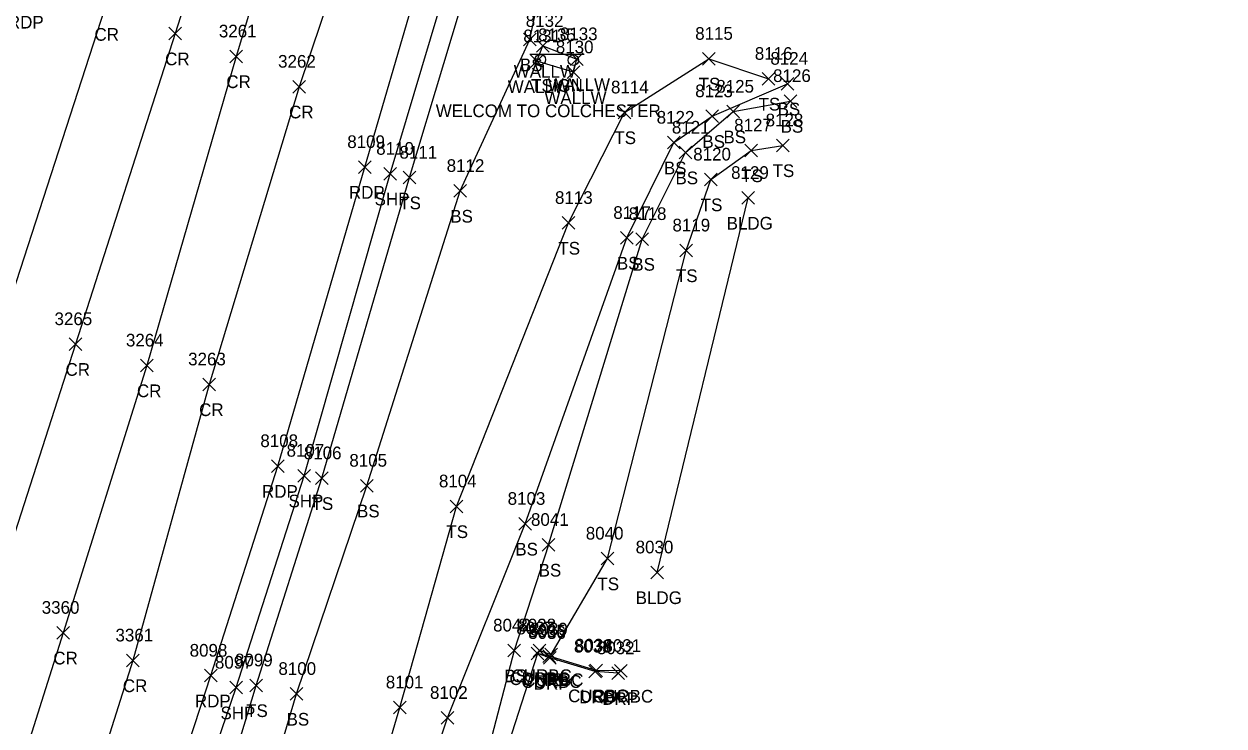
# Model space of a CAD drawing. Extents: x 1462089 to 1464015, y 730534 to 736144.
# Drawn here: x 1463030.4 to 1463219.8, y 732795.9 to 732906.7 of the extents above; entities that cross this region are included whole.
import ezdxf

# ---------------------------------------------------------------- set-up
doc = ezdxf.new("R2010")
doc.units = 0
for name, color, linetype in [('L_A', 7, 'Continuous'), ('L_I', 7, 'Continuous'), ('L_TIC', 7, 'Continuous'), ('LBC', 7, 'Continuous'), ('LELB', 7, 'Continuous'), ('LW', 7, 'Continuous'), ('P_A', 7, 'Continuous'), ('P_I', 7, 'Continuous'), ('P_TIC', 7, 'Continuous'), ('PET', 7, 'Continuous'), ('PRC', 7, 'Continuous'), ('PSP', 7, 'Continuous'), ('R_A', 7, 'Continuous'), ('R_I', 7, 'Continuous'), ('R_TIC', 7, 'Continuous'), ('RC', 7, 'Continuous'), ('RDP', 7, 'Continuous'), ('S_A', 7, 'Continuous'), ('S_C', 7, 'Continuous'), ('S_I', 7, 'Continuous'), ('SSGN', 7, 'Continuous')]:
    doc.layers.add(name, color=color, linetype=linetype)

msp = doc.modelspace()

# ---------------------------------------------------------------- linework, layer by layer
at = {"layer": 'L_TIC'}
for points in [[(1463109.23, 732903.2), (1463111.23, 732905.2)], [(1463111.23, 732903.2), (1463109.23, 732905.2)], [(1463111.28, 732902.19), (1463113.28, 732904.19)], [(1463113.28, 732902.19), (1463111.28, 732904.19)], [(1463110.32, 732899.77), (1463112.32, 732901.77)], [(1463112.32, 732899.77), (1463110.32, 732901.77)], [(1463116.66, 732900.1), (1463118.66, 732902.1)], [(1463118.66, 732900.1), (1463116.66, 732902.1)], [(1463116.66, 732900.1), (1463118.66, 732902.1)], [(1463118.66, 732900.1), (1463116.66, 732902.1)], [(1463137.46, 732900.16), (1463139.46, 732902.16)], [(1463139.46, 732900.16), (1463137.46, 732902.16)], [(1463116.11, 732898.03), (1463118.11, 732900.03)], [(1463118.11, 732898.03), (1463116.11, 732900.03)], [(1463116.11, 732898.03), (1463118.11, 732900.03)], [(1463118.11, 732898.03), (1463116.11, 732900.03)], [(1463146.92, 732897), (1463148.92, 732899)], [(1463148.92, 732897), (1463146.92, 732899)], [(1463149.9, 732896.23), (1463151.9, 732898.23)], [(1463151.9, 732896.23), (1463149.9, 732898.23)], [(1463150.38, 732893.5), (1463152.38, 732895.5)], [(1463152.38, 732893.5), (1463150.38, 732895.5)], [(1463124.16, 732891.7), (1463126.16, 732893.7)], [(1463126.16, 732891.7), (1463124.16, 732893.7)], [(1463138.03, 732891.1), (1463140.03, 732893.1)], [(1463140.03, 732891.1), (1463138.03, 732893.1)], [(1463141.35, 732891.82), (1463143.35, 732893.82)], [(1463143.35, 732891.82), (1463141.35, 732893.82)], [(1463131.95, 732886.93), (1463133.95, 732888.93)], [(1463133.95, 732886.93), (1463131.95, 732888.93)], [(1463133.78, 732885.36), (1463135.78, 732887.36)], [(1463135.78, 732885.36), (1463133.78, 732887.36)], [(1463144.18, 732885.7), (1463146.18, 732887.7)], [(1463146.18, 732885.7), (1463144.18, 732887.7)], [(1463149.14, 732886.5), (1463151.14, 732888.5)], [(1463151.14, 732886.5), (1463149.14, 732888.5)], [(1463090.21, 732881.41), (1463092.21, 732883.41)], [(1463092.21, 732881.41), (1463090.21, 732883.41)], [(1463137.8, 732881.11), (1463139.8, 732883.11)], [(1463139.8, 732881.11), (1463137.8, 732883.11)], [(1463098.23, 732879.31), (1463100.23, 732881.31)], [(1463100.23, 732879.31), (1463098.23, 732881.31)], [(1463143.71, 732878.21), (1463145.71, 732880.21)], [(1463145.71, 732878.21), (1463143.71, 732880.21)], [(1463115.33, 732874.26), (1463117.33, 732876.26)], [(1463117.33, 732874.26), (1463115.33, 732876.26)], [(1463124.53, 732871.9), (1463126.53, 732873.9)], [(1463126.53, 732871.9), (1463124.53, 732873.9)], [(1463126.97, 732871.72), (1463128.97, 732873.72)], [(1463128.97, 732871.72), (1463126.97, 732873.72)], [(1463133.88, 732869.92), (1463135.88, 732871.92)], [(1463135.88, 732869.92), (1463133.88, 732871.92)], [(1463076.37, 732833.96), (1463078.37, 732835.96)], [(1463078.37, 732833.96), (1463076.37, 732835.96)], [(1463083.51, 732832.79), (1463085.51, 732834.79)], [(1463085.51, 732832.79), (1463083.51, 732834.79)], [(1463097.65, 732829.53), (1463099.65, 732831.53)], [(1463099.65, 732829.53), (1463097.65, 732831.53)], [(1463108.5, 732826.77), (1463110.5, 732828.77)], [(1463110.5, 732826.77), (1463108.5, 732828.77)], [(1463112.18, 732823.45), (1463114.18, 732825.45)], [(1463114.18, 732823.45), (1463112.18, 732825.45)], [(1463112.18, 732823.45), (1463114.18, 732825.45)], [(1463114.18, 732823.45), (1463112.18, 732825.45)], [(1463121.49, 732821.29), (1463123.49, 732823.29)], [(1463123.49, 732821.29), (1463121.49, 732823.29)], [(1463129.35, 732819.11), (1463131.35, 732821.11)], [(1463131.35, 732819.11), (1463129.35, 732821.11)], [(1463106.77, 732806.78), (1463108.77, 732808.78)], [(1463108.77, 732806.78), (1463106.77, 732808.78)], [(1463112.61, 732806.16), (1463114.61, 732808.16)], [(1463114.61, 732806.16), (1463112.61, 732808.16)], [(1463066.04, 732801.28), (1463068.04, 732803.28)], [(1463068.04, 732801.28), (1463066.04, 732803.28)], [(1463072.39, 732799.93), (1463074.39, 732801.93)], [(1463074.39, 732799.93), (1463072.39, 732801.93)], [(1463088.69, 732797.8), (1463090.69, 732799.8)], [(1463090.69, 732797.8), (1463088.69, 732799.8)], [(1463096.24, 732796.15), (1463098.24, 732798.15)], [(1463098.24, 732796.15), (1463096.24, 732798.15)]]:
    msp.add_lwpolyline(points, dxfattribs=at)
at = {"layer": 'LBC'}
msp.add_lwpolyline([(1463130.35, 732820.11), (1463144.71, 732879.21)], dxfattribs=at)
at = {"layer": 'LELB'}
for points in [[(1463099.52, 732725.54), (1463090.39, 732725.83), (1463071.71, 732730.83), (1463061.96, 732734.42), (1463053.75, 732738.37), (1463049.54, 732748.28), (1463053.98, 732759.13), (1463067.04, 732802.28), (1463077.37, 732834.96), (1463091.21, 732882.41), (1463107.49, 732936.45), (1463118.99, 732975.78), (1463128.86, 733001.72), (1463140.61, 733012.55), (1463158.88, 733013.28), (1463164.61, 733011.45), (1463176.53, 733007.07)], [(1463081.59, 732737.91), (1463080.73, 732736.57), (1463079.99, 732736.2), (1463079.78, 732738.95), (1463071.19, 732740.69), (1463060.99, 732743.61), (1463059.6, 732754.36), (1463073.39, 732800.93), (1463084.51, 732833.79), (1463099.23, 732880.31), (1463110.23, 732904.2), (1463113.78, 732921.16), (1463121.57, 732934.59), (1463130.22, 732951.64), (1463142.14, 732975.28), (1463157.43, 733005.45), (1463158.45, 733004.91), (1463161.27, 732990.75)], [(1463071.19, 732740.69), (1463076.17, 732752.81), (1463089.69, 732798.8), (1463098.65, 732830.53), (1463116.33, 732875.26), (1463125.16, 732892.7), (1463138.46, 732901.16), (1463147.92, 732898)], [(1463113.18, 732824.45), (1463107.77, 732807.78), (1463100.66, 732780.53), (1463088.45, 732739.36), (1463091.61, 732736.41), (1463081.59, 732737.91), (1463080.6, 732747.43), (1463097.24, 732797.15), (1463109.5, 732827.77), (1463125.53, 732872.9), (1463132.95, 732887.93), (1463139.03, 732892.1), (1463150.9, 732897.23)], [(1463113.18, 732824.45), (1463127.97, 732872.72), (1463134.78, 732886.36), (1463142.35, 732892.82), (1463151.38, 732894.5)], [(1463113.61, 732807.16), (1463122.49, 732822.29), (1463134.88, 732870.92), (1463138.8, 732882.11), (1463145.18, 732886.7), (1463150.14, 732887.5)]]:
    msp.add_lwpolyline(points, dxfattribs=at)
at = {"layer": 'LW'}
for points in [[(1463117.11, 732899.03), (1463111.32, 732900.77), (1463112.28, 732903.19), (1463117.66, 732901.1)], [(1463117.11, 732899.03), (1463117.66, 732901.1)]]:
    msp.add_lwpolyline(points, dxfattribs=at)
at = {"layer": 'P_TIC'}
for points in [[(1463053.22, 732904.14), (1463055.22, 732906.14)], [(1463055.22, 732904.14), (1463053.22, 732906.14)], [(1463062.88, 732900.54), (1463064.88, 732902.54)], [(1463064.88, 732900.54), (1463062.88, 732902.54)], [(1463072.8, 732895.76), (1463074.8, 732897.76)], [(1463074.8, 732895.76), (1463072.8, 732897.76)], [(1463083.18, 732883.08), (1463085.18, 732885.08)], [(1463085.18, 732883.08), (1463083.18, 732885.08)], [(1463087.19, 732882.02), (1463089.19, 732884.02)], [(1463089.19, 732882.02), (1463087.19, 732884.02)], [(1463037.5, 732855.13), (1463039.5, 732857.13)], [(1463039.5, 732855.13), (1463037.5, 732857.13)], [(1463048.78, 732851.76), (1463050.78, 732853.76)], [(1463050.78, 732851.76), (1463048.78, 732853.76)], [(1463058.6, 732848.78), (1463060.6, 732850.78)], [(1463060.6, 732848.78), (1463058.6, 732850.78)], [(1463069.46, 732835.88), (1463071.46, 732837.88)], [(1463071.46, 732835.88), (1463069.46, 732837.88)], [(1463073.6, 732834.37), (1463075.6, 732836.37)], [(1463075.6, 732834.37), (1463073.6, 732836.37)], [(1463035.58, 732809.58), (1463037.58, 732811.58)], [(1463037.58, 732809.58), (1463035.58, 732811.58)], [(1463046.56, 732805.21), (1463048.56, 732807.21)], [(1463048.56, 732805.21), (1463046.56, 732807.21)], [(1463058.87, 732802.81), (1463060.87, 732804.81)], [(1463060.87, 732802.81), (1463058.87, 732804.81)], [(1463062.86, 732800.92), (1463064.86, 732802.92)], [(1463064.86, 732800.92), (1463062.86, 732802.92)]]:
    msp.add_lwpolyline(points, dxfattribs=at)
at = {"layer": 'PET'}
msp.add_lwpolyline([(1463023.48, 732671), (1463036.19, 732713.31), (1463039.97, 732724.95), (1463046.42, 732748.22), (1463045.94, 732761.16), (1463059.87, 732803.81), (1463070.46, 732836.88), (1463084.18, 732884.08), (1463100.27, 732939.23), (1463111.27, 732977.09), (1463121.46, 733012.56), (1463135.84, 733063.71), (1463147.86, 733108.52), (1463159.44, 733157.54), (1463168.48, 733199.6), (1463175.72, 733236.25), (1463184.37, 733283.25), (1463191.27, 733323.49), (1463191.08, 733323.84), (1463204.04, 733400.9), (1463213.28, 733462.86)], dxfattribs=at)
at = {"layer": 'PRC'}
for points in [[(1463173.05, 733431.97), (1463166.54, 733387.93), (1463158.95, 733340.73), (1463152.26, 733304.55), (1463143.59, 733257.28), (1463135.29, 733220.7), (1463120.9, 733164.91), (1463101.36, 733098.43), (1463088.62, 733051.16), (1463070, 732996.41), (1463055.29, 732948.06), (1463043.07, 732909.01), (1463027.36, 732860.42), (1463013.91, 732819.27), (1462999.18, 732769.26), (1462985.72, 732731.93), (1462969.44, 732677.27)], [(1463184.26, 733428.99), (1463177.5, 733386.21), (1463169.42, 733335), (1463162.87, 733301.13), (1463154.54, 733254.52), (1463145.29, 733216.48), (1463131.67, 733162.65), (1463112.82, 733093.24), (1463099.08, 733044.74), (1463082.5, 732993.09), (1463066.93, 732944.79), (1463054.22, 732905.14), (1463038.5, 732856.13), (1463025.08, 732814.55), (1463009.9, 732766.25), (1462997.49, 732727.73), (1462980.34, 732670.55), (1462968.82, 732637.25), (1462956.14, 732592.49), (1462943.23, 732555.63), (1462933.85, 732526.13), (1462921.41, 732485.16), (1462905.69, 732440.94), (1462895.98, 732404.53)], [(1463173.56, 733299.02), (1463165.51, 733252.57), (1463157.36, 733210.85), (1463147.48, 733159.84), (1463128.56, 733086.33), (1463116.13, 733039.22), (1463100.45, 732983.58), (1463087.95, 732938.84), (1463073.8, 732896.76), (1463059.6, 732849.78), (1463047.56, 732806.21), (1463032.36, 732758.17), (1463016.83, 732714.7), (1463001.87, 732663.36), (1462991.08, 732629.32), (1462977.35, 732584.7), (1462966.06, 732548.54), (1462956.48, 732518.6), (1462941.54, 732474.04), (1462928.1, 732429.75), (1462916.12, 732396.98)], [(1463154.54, 733254.52), (1463146.61, 733215.85), (1463135.44, 733161.47), (1463118.39, 733090.76), (1463105.83, 733042.87), (1463089.37, 732989.24), (1463076.43, 732943.44), (1463063.88, 732901.54), (1463049.78, 732852.76), (1463036.58, 732810.58), (1463021.66, 732763.56), (1463007.35, 732718.7), (1462991.11, 732667.44), (1462980.42, 732633.72), (1462966.43, 732588.15), (1462955.05, 732551.99), (1462945.51, 732521.94), (1462931.54, 732478.17), (1462917.14, 732435.42), (1462906.01, 732400.46)]]:
    msp.add_lwpolyline(points, dxfattribs=at)
at = {"layer": 'PSP'}
msp.add_lwpolyline([(1463046.42, 732748.22), (1463053.17, 732770.64), (1463063.86, 732801.92), (1463074.6, 732835.37), (1463088.19, 732883.02), (1463104.54, 732937.8), (1463115.69, 732976.25), (1463126.02, 733011.46), (1463140.26, 733061.84), (1463152.14, 733107.42), (1463163.97, 733156.32), (1463173.72, 733198.02), (1463181.46, 733234.06), (1463190.45, 733280.83), (1463197.61, 733321.61), (1463206.08, 733372.72), (1463210.25, 733399.69), (1463219.8, 733463.02)], dxfattribs=at)
at = {"layer": 'R_TIC'}
for points in [[(1463110.44, 732806.33), (1463112.44, 732808.33)], [(1463112.44, 732806.33), (1463110.44, 732808.33)], [(1463110.44, 732806.33), (1463112.44, 732808.33)], [(1463112.44, 732806.33), (1463110.44, 732808.33)], [(1463110.76, 732806.8), (1463112.76, 732808.8)], [(1463112.76, 732806.8), (1463110.76, 732808.8)], [(1463112.3, 732805.88), (1463114.3, 732807.88)], [(1463114.3, 732805.88), (1463112.3, 732807.88)], [(1463112.36, 732805.61), (1463114.36, 732807.61)], [(1463114.36, 732805.61), (1463112.36, 732807.61)], [(1463112.61, 732806.16), (1463114.61, 732808.16)], [(1463114.61, 732806.16), (1463112.61, 732808.16)], [(1463119.53, 732803.45), (1463121.53, 732805.45)], [(1463121.53, 732803.45), (1463119.53, 732805.45)], [(1463119.69, 732803.62), (1463121.69, 732805.62)], [(1463121.69, 732803.62), (1463119.69, 732805.62)], [(1463123.15, 732803.2), (1463125.15, 732805.2)], [(1463125.15, 732803.2), (1463123.15, 732805.2)], [(1463123.61, 732803.56), (1463125.61, 732805.56)], [(1463125.61, 732803.56), (1463123.61, 732805.56)]]:
    msp.add_lwpolyline(points, dxfattribs=at)
at = {"layer": 'RC'}
msp.add_lwpolyline([(1463124.61, 732804.56), (1463120.69, 732804.62), (1463113.3, 732806.88), (1463111.44, 732807.33), (1463111.76, 732807.8), (1463113.61, 732807.16)], dxfattribs=at)
at = {"layer": 'RDP'}
msp.add_lwpolyline([(1463124.15, 732804.2), (1463120.53, 732804.45), (1463113.36, 732806.61), (1463111.44, 732807.33), (1463102.86, 732780.7), (1463089.28, 732738.96), (1463091.96, 732737.08), (1463094.39, 732736.05), (1463107.57, 732731.18), (1463108.11, 732730.32), (1463107.72, 732729.89), (1463099.93, 732725.44), (1463090.44, 732723.63), (1463080.46, 732725.28), (1463065.83, 732729.59), (1463055.87, 732733.33), (1463050.78, 732736.98), (1463047.86, 732742.33), (1463046.55, 732746.66), (1463046.42, 732748.22)], dxfattribs=at)
at = {"layer": 'SSGN'}
for p, q in [((1463110.22, 732901.87), (1463118.82, 732901.87)), ((1463114.24, 732900.96), (1463114.24, 732900.96))]:
    msp.add_line(p, q, dxfattribs=at)
for centre in [(1463111.88, 732901.03), (1463117.1, 732900.96)]:
    msp.add_circle(centre, 0.833, dxfattribs=at)

# ---------------------------------------------------------------- texts
at = {"layer": 'L_A'}
for s, p in [('BS', (1463108.67, 732899.2)), ('WALLW', (1463107.69, 732898.19)), ('WALLW', (1463106.74, 732895.77)), ('WALLW', (1463113.08, 732896.1)), ('WALLW', (1463113.08, 732896.1)), ('TS', (1463136.87, 732896.16)), ('WALLW', (1463112.53, 732894.03)), ('WALLW', (1463112.53, 732894.03)), ('TS', (1463146.33, 732893)), ('BS', (1463149.34, 732892.23)), ('BS', (1463149.82, 732889.5)), ('TS', (1463123.57, 732887.7)), ('BS', (1463137.47, 732887.1)), ('BS', (1463140.79, 732887.82)), ('BS', (1463131.39, 732882.93)), ('BS', (1463133.22, 732881.36)), ('TS', (1463143.59, 732881.7)), ('TS', (1463148.55, 732882.5)), ('TS', (1463089.62, 732877.41)), ('TS', (1463137.21, 732877.11)), ('BS', (1463097.67, 732875.31)), ('BLDG', (1463141.3, 732874.21)), ('TS', (1463114.74, 732870.26)), ('BS', (1463123.97, 732867.9)), ('BS', (1463126.41, 732867.72)), ('TS', (1463133.29, 732865.92)), ('TS', (1463075.78, 732829.96)), ('BS', (1463082.95, 732828.79)), ('TS', (1463097.06, 732825.53)), ('BS', (1463107.94, 732822.77)), ('BS', (1463111.62, 732819.45)), ('BS', (1463111.62, 732819.45)), ('TS', (1463120.9, 732817.29)), ('BLDG', (1463126.94, 732815.11)), ('BS', (1463106.21, 732802.78)), ('TS', (1463112.02, 732802.16)), ('TS', (1463065.45, 732797.28)), ('BS', (1463071.83, 732795.93))]:
    msp.add_text(s, height=2, dxfattribs=at).set_placement(p)
at = {"layer": 'L_I'}
for s, p in [('8132', (1463109.58, 732906.19)), ('8133', (1463114.97, 732904.1)), ('8133', (1463114.97, 732904.1)), ('8115', (1463136.33, 732904.16)), ('8131', (1463109.2, 732903.77)), ('8130', (1463114.33, 732902.03)), ('8130', (1463114.33, 732902.03)), ('8116', (1463145.74, 732901)), ('8124', (1463148.2, 732900.23)), ('8126', (1463148.63, 732897.5)), ('8114', (1463123.04, 732895.7)), ('8123', (1463136.33, 732895.1)), ('8125', (1463139.66, 732895.82)), ('8122', (1463130.25, 732890.93)), ('8121', (1463132.65, 732889.36)), ('8127', (1463142.48, 732889.7)), ('8128', (1463147.45, 732890.5)), ('8111', (1463089.65, 732885.41)), ('8120', (1463136.02, 732885.11)), ('8112', (1463097.1, 732883.31)), ('8129', (1463142, 732882.21)), ('8113', (1463114.2, 732878.26)), ('8117', (1463123.4, 732875.9)), ('8118', (1463125.84, 732875.72)), ('8119', (1463132.74, 732873.92)), ('8106', (1463074.55, 732837.96)), ('8105', (1463081.74, 732836.79)), ('8104', (1463095.88, 732833.53)), ('8103', (1463106.73, 732830.77)), ('8041', (1463110.41, 732827.45)), ('8041', (1463110.41, 732827.45)), ('8040', (1463119.06, 732825.29)), ('8030', (1463126.93, 732823.11)), ('8042', (1463104.43, 732810.78)), ('8039', (1463110.26, 732810.16)), ('8099', (1463063.69, 732805.28)), ('8100', (1463070.54, 732803.93)), ('8101', (1463087.49, 732801.8)), ('8102', (1463094.47, 732800.15))]:
    msp.add_text(s, height=2, dxfattribs=at).set_placement(p)
at = {"layer": 'P_A'}
for s, p in [('RDP', (1463027.84, 732905.94)), ('CR', (1463041.51, 732904.01)), ('CR', (1463052.66, 732900.14)), ('CR', (1463062.32, 732896.54)), ('CR', (1463072.23, 732891.76)), ('RDP', (1463081.67, 732879.08)), ('SHP', (1463085.73, 732878.02)), ('CR', (1463036.94, 732851.13)), ('CR', (1463048.21, 732847.76)), ('CR', (1463058.03, 732844.78)), ('RDP', (1463067.95, 732831.88)), ('SHP', (1463072.14, 732830.37)), ('CR', (1463035.01, 732805.58)), ('CR', (1463045.99, 732801.21)), ('RDP', (1463057.36, 732798.81)), ('SHP', (1463061.4, 732796.92))]:
    msp.add_text(s, height=2, dxfattribs=at).set_placement(p)
at = {"layer": 'P_I'}
for s, p in [('3261', (1463061.14, 732904.54)), ('3262', (1463070.49, 732899.76)), ('8109', (1463081.41, 732887.08)), ('8110', (1463085.98, 732886.02)), ('3265', (1463035.2, 732859.13)), ('3264', (1463046.47, 732855.76)), ('3263', (1463056.29, 732852.78)), ('8108', (1463067.69, 732839.88)), ('8107', (1463071.83, 732838.37)), ('3360', (1463033.18, 732813.58)), ('3361', (1463044.82, 732809.21)), ('8098', (1463056.53, 732806.81)), ('8097', (1463060.52, 732804.92))]:
    msp.add_text(s, height=2, dxfattribs=at).set_placement(p)
at = {"layer": 'R_A'}
for s, p in [('CURBC', (1463107.02, 732802.33)), ('CURBC', (1463107.34, 732802.8)), ('CURBC', (1463108.89, 732801.88)), ('DRP', (1463108.93, 732802.33)), ('CURBC', (1463109.19, 732802.16)), ('DRP', (1463110.85, 732801.61)), ('CURBC', (1463116.27, 732799.62)), ('DRP', (1463118.01, 732799.45)), ('CURBC', (1463120.19, 732799.56)), ('DRP', (1463121.64, 732799.2))]:
    msp.add_text(s, height=2, dxfattribs=at).set_placement(p)
at = {"layer": 'R_I'}
for s, p in [('8037', (1463108.1, 732810.33)), ('8037', (1463108.1, 732810.33)), ('8038', (1463108.42, 732810.8)), ('8035', (1463109.96, 732809.88)), ('8036', (1463109.97, 732809.61)), ('8039', (1463110.26, 732810.16)), ('8033', (1463117.19, 732807.45)), ('8034', (1463117.35, 732807.62)), ('8031', (1463121.84, 732807.56)), ('8032', (1463120.81, 732807.2))]:
    msp.add_text(s, height=2, dxfattribs=at).set_placement(p)
at = {"layer": 'S_A'}
msp.add_text('TSIGN', height=2, dxfattribs=at).set_placement((1463110.42, 732895.95))
at = {"layer": 'S_C'}
msp.add_text('WELCOM TO COLCHESTER', height=2, dxfattribs=at).set_placement((1463095.38, 732891.95))
at = {"layer": 'S_I'}
msp.add_text('8135', height=2, dxfattribs=at).set_placement((1463111.54, 732903.95))

doc.saveas('drawing.dxf')
